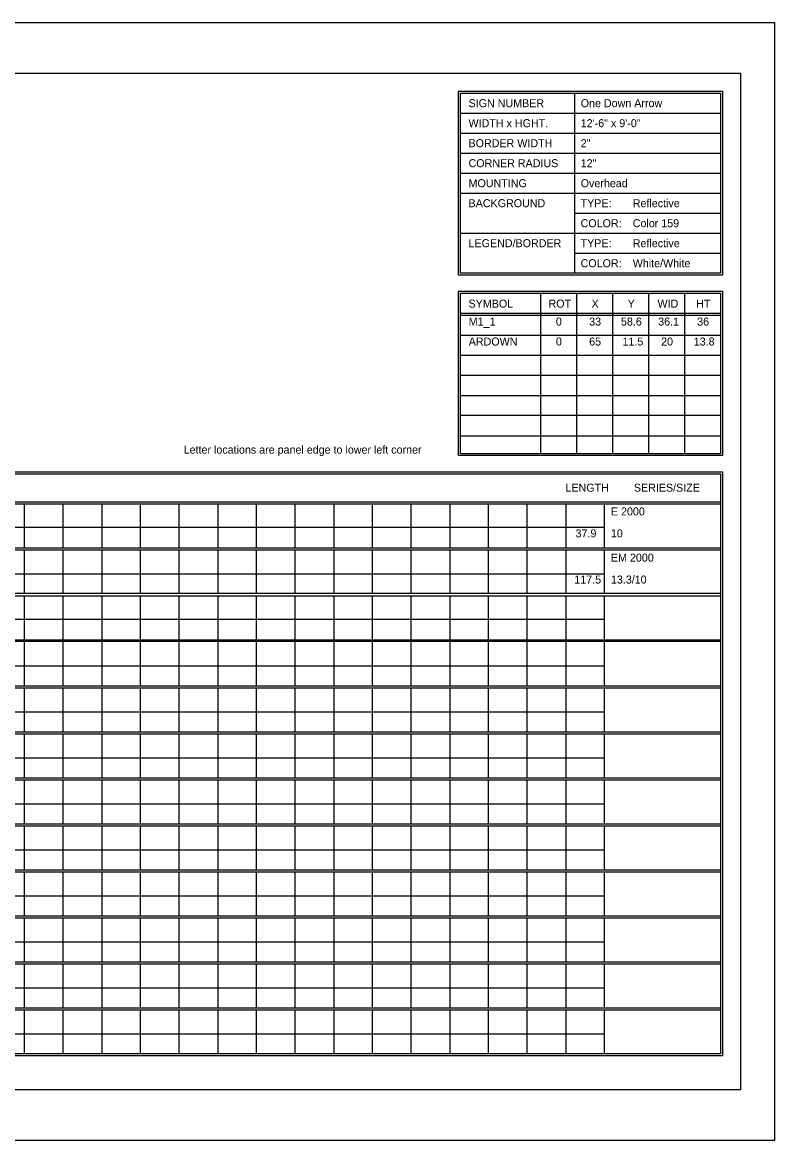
# Model space of a CAD drawing. Extents: x 1806251 to 1809821, y 414895 to 422886.
# Drawn here: x 1809679.34 to 1809684.89, y 415165.97 to 415174.23 of the extents above; entities that cross this region are included whole.
import ezdxf

# ---------------------------------------------------------------- set-up
doc = ezdxf.new("R2010")
doc.units = 0
doc.layers.add('GSSHT', color=7, linetype='Continuous')

msp = doc.modelspace()

# ---------------------------------------------------------------- linework, layer by layer
at = {"layer": 'GSSHT'}
for p, q in [((1809672.1349, 415174.2262), (1809684.8891, 415174.2262)), ((1809684.8891, 415174.2262), (1809684.8891, 415165.9725)), ((1809683.4126, 415173.7035), (1809683.4126, 415172.3747)), ((1809682.571, 415173.5559), (1809684.4905, 415173.5559)), ((1809682.571, 415173.4082), (1809684.4905, 415173.4082)), ((1809682.571, 415173.2606), (1809684.4905, 415173.2606)), ((1809682.571, 415173.1129), (1809684.4905, 415173.1129)), ((1809682.571, 415172.9653), (1809684.4905, 415172.9653)), ((1809683.4126, 415172.8176), (1809684.4905, 415172.8176)), ((1809682.571, 415172.67), (1809684.4905, 415172.67)), ((1809683.4126, 415172.5223), (1809684.4905, 415172.5223)), ((1809683.1616, 415172.227), (1809683.1616, 415171.0428)), ((1809683.4274, 415172.227), (1809683.4274, 415171.0428)), ((1809683.6931, 415172.227), (1809683.6931, 415171.0428)), ((1809683.9589, 415172.227), (1809683.9589, 415171.0428)), ((1809684.2247, 415172.227), (1809684.2247, 415171.0428)), ((1809682.571, 415172.0794), (1809684.4905, 415172.0794)), ((1809682.571, 415172.0646), (1809684.4905, 415172.0646)), ((1809682.571, 415171.9169), (1809684.4905, 415171.9169)), ((1809682.571, 415171.7693), (1809684.4905, 415171.7693)), ((1809682.571, 415171.6216), (1809684.4905, 415171.6216)), ((1809682.571, 415171.471), (1809684.4905, 415171.471)), ((1809682.571, 415171.3263), (1809684.4905, 415171.3263)), ((1809682.571, 415171.1757), (1809684.4905, 415171.1757)), ((1809672.7816, 415170.6885), (1809684.4905, 415170.6885)), ((1809672.7816, 415170.6737), (1809684.4905, 415170.6737)), ((1809679.3492, 415170.6737), (1809679.3492, 415170.3489)), ((1809679.6357, 415170.6737), (1809679.6357, 415170.3489)), ((1809679.9221, 415170.6737), (1809679.9221, 415170.3489)), ((1809680.2056, 415170.6737), (1809680.2056, 415170.3489)), ((1809680.492, 415170.6737), (1809680.492, 415170.3489)), ((1809680.7785, 415170.6737), (1809680.7785, 415170.3489)), ((1809681.062, 415170.6737), (1809681.062, 415170.3489)), ((1809681.3484, 415170.6737), (1809681.3484, 415170.3489)), ((1809681.6349, 415170.6737), (1809681.6349, 415170.3489)), ((1809681.9184, 415170.6737), (1809681.9184, 415170.3489)), ((1809682.2048, 415170.6737), (1809682.2048, 415170.3489)), ((1809682.4913, 415170.6737), (1809682.4913, 415170.3489)), ((1809682.7747, 415170.6737), (1809682.7747, 415170.3489)), ((1809683.0612, 415170.6737), (1809683.0612, 415170.3489)), ((1809683.3476, 415170.6737), (1809683.3476, 415170.3489)), ((1809683.6311, 415170.6737), (1809683.6311, 415170.3489)), ((1809672.7816, 415170.4995), (1809683.6311, 415170.4995)), ((1809672.7816, 415170.3489), (1809684.4905, 415170.3489)), ((1809672.7816, 415170.3341), (1809684.4905, 415170.3341)), ((1809679.3492, 415170.3341), (1809679.3492, 415170.0122)), ((1809679.6357, 415170.3341), (1809679.6357, 415170.0122)), ((1809679.9221, 415170.3341), (1809679.9221, 415170.0122)), ((1809680.2056, 415170.3341), (1809680.2056, 415170.0122)), ((1809680.492, 415170.3341), (1809680.492, 415170.0122)), ((1809680.7785, 415170.3341), (1809680.7785, 415170.0122)), ((1809681.062, 415170.3341), (1809681.062, 415170.0122)), ((1809681.3484, 415170.3341), (1809681.3484, 415170.0122)), ((1809681.6349, 415170.3341), (1809681.6349, 415170.0122)), ((1809681.9184, 415170.3341), (1809681.9184, 415170.0122)), ((1809682.2048, 415170.3341), (1809682.2048, 415170.0122)), ((1809682.4913, 415170.3341), (1809682.4913, 415170.0122)), ((1809682.7747, 415170.3341), (1809682.7747, 415170.0122)), ((1809683.0612, 415170.3341), (1809683.0612, 415170.0122)), ((1809683.3476, 415170.3341), (1809683.3476, 415170.0122)), ((1809683.6311, 415170.3341), (1809683.6311, 415170.0122)), ((1809672.7816, 415170.1569), (1809683.6311, 415170.1569)), ((1809672.7816, 415170.0122), (1809684.4905, 415170.0122)), ((1809672.7816, 415169.9945), (1809684.4905, 415169.9945)), ((1809679.3492, 415169.9945), (1809679.3492, 415169.6697)), ((1809679.6357, 415169.9945), (1809679.6357, 415169.6697)), ((1809679.9221, 415169.9945), (1809679.9221, 415169.6697)), ((1809680.2056, 415169.9945), (1809680.2056, 415169.6697)), ((1809680.492, 415169.9945), (1809680.492, 415169.6697)), ((1809680.7785, 415169.9945), (1809680.7785, 415169.6697)), ((1809681.062, 415169.9945), (1809681.062, 415169.6697)), ((1809681.3484, 415169.9945), (1809681.3484, 415169.6697)), ((1809681.6349, 415169.9945), (1809681.6349, 415169.6697)), ((1809681.9184, 415169.9945), (1809681.9184, 415169.6697)), ((1809682.2048, 415169.9945), (1809682.2048, 415169.6697)), ((1809682.4913, 415169.9945), (1809682.4913, 415169.6697)), ((1809682.7747, 415169.9945), (1809682.7747, 415169.6697)), ((1809683.0612, 415169.9945), (1809683.0612, 415169.6697)), ((1809683.3476, 415169.9945), (1809683.3476, 415169.6697)), ((1809683.6311, 415169.9945), (1809683.6311, 415169.6697)), ((1809672.7816, 415169.8203), (1809683.6311, 415169.8203)), ((1809672.7816, 415169.6697), (1809684.4905, 415169.6697)), ((1809672.7816, 415169.6579), (1809684.4905, 415169.6579)), ((1809679.3492, 415169.6579), (1809679.3492, 415169.3301)), ((1809679.6357, 415169.6579), (1809679.6357, 415169.3301)), ((1809679.9221, 415169.6579), (1809679.9221, 415169.3301)), ((1809680.2056, 415169.6579), (1809680.2056, 415169.3301)), ((1809680.492, 415169.6579), (1809680.492, 415169.3301)), ((1809680.7785, 415169.6579), (1809680.7785, 415169.3301)), ((1809681.062, 415169.6579), (1809681.062, 415169.3301)), ((1809681.3484, 415169.6579), (1809681.3484, 415169.3301)), ((1809681.6349, 415169.6579), (1809681.6349, 415169.3301)), ((1809681.9184, 415169.6579), (1809681.9184, 415169.3301)), ((1809682.2048, 415169.6579), (1809682.2048, 415169.3301)), ((1809682.4913, 415169.6579), (1809682.4913, 415169.3301)), ((1809682.7747, 415169.6579), (1809682.7747, 415169.3301)), ((1809683.0612, 415169.6579), (1809683.0612, 415169.3301)), ((1809683.3476, 415169.6579), (1809683.3476, 415169.3301)), ((1809683.6311, 415169.6579), (1809683.6311, 415169.3301)), ((1809672.7816, 415169.4777), (1809683.6311, 415169.4777)), ((1809672.7816, 415169.3301), (1809684.4905, 415169.3301)), ((1809672.7816, 415169.3153), (1809684.4905, 415169.3153)), ((1809679.3492, 415169.3153), (1809679.3492, 415168.9905)), ((1809679.6357, 415169.3153), (1809679.6357, 415168.9905)), ((1809679.9221, 415169.3153), (1809679.9221, 415168.9905)), ((1809680.2056, 415169.3153), (1809680.2056, 415168.9905)), ((1809680.492, 415169.3153), (1809680.492, 415168.9905)), ((1809680.7785, 415169.3153), (1809680.7785, 415168.9905)), ((1809681.062, 415169.3153), (1809681.062, 415168.9905)), ((1809681.3484, 415169.3153), (1809681.3484, 415168.9905)), ((1809681.6349, 415169.3153), (1809681.6349, 415168.9905)), ((1809681.9184, 415169.3153), (1809681.9184, 415168.9905)), ((1809682.2048, 415169.3153), (1809682.2048, 415168.9905)), ((1809682.4913, 415169.3153), (1809682.4913, 415168.9905)), ((1809682.7747, 415169.3153), (1809682.7747, 415168.9905)), ((1809683.0612, 415169.3153), (1809683.0612, 415168.9905)), ((1809683.3476, 415169.3153), (1809683.3476, 415168.9905)), ((1809683.6311, 415169.3153), (1809683.6311, 415168.9905)), ((1809672.7816, 415169.1381), (1809683.6311, 415169.1381)), ((1809672.7816, 415168.9905), (1809684.4905, 415168.9905)), ((1809672.7816, 415168.9757), (1809684.4905, 415168.9757)), ((1809679.3492, 415168.9757), (1809679.3492, 415168.6509)), ((1809679.6357, 415168.9757), (1809679.6357, 415168.6509)), ((1809679.9221, 415168.9757), (1809679.9221, 415168.6509)), ((1809680.2056, 415168.9757), (1809680.2056, 415168.6509)), ((1809680.492, 415168.9757), (1809680.492, 415168.6509)), ((1809680.7785, 415168.9757), (1809680.7785, 415168.6509)), ((1809681.062, 415168.9757), (1809681.062, 415168.6509)), ((1809681.3484, 415168.9757), (1809681.3484, 415168.6509)), ((1809681.6349, 415168.9757), (1809681.6349, 415168.6509)), ((1809681.9184, 415168.9757), (1809681.9184, 415168.6509)), ((1809682.2048, 415168.9757), (1809682.2048, 415168.6509)), ((1809682.4913, 415168.9757), (1809682.4913, 415168.6509)), ((1809682.7747, 415168.9757), (1809682.7747, 415168.6509)), ((1809683.0612, 415168.9757), (1809683.0612, 415168.6509)), ((1809683.3476, 415168.9757), (1809683.3476, 415168.6509)), ((1809683.6311, 415168.9757), (1809683.6311, 415168.6509)), ((1809672.7816, 415168.7985), (1809683.6311, 415168.7985)), ((1809672.7816, 415168.6509), (1809684.4905, 415168.6509)), ((1809672.7816, 415168.6361), (1809684.4905, 415168.6361)), ((1809679.3492, 415168.6361), (1809679.3492, 415168.3113)), ((1809679.6357, 415168.6361), (1809679.6357, 415168.3113)), ((1809679.9221, 415168.6361), (1809679.9221, 415168.3113)), ((1809680.2056, 415168.6361), (1809680.2056, 415168.3113)), ((1809680.492, 415168.6361), (1809680.492, 415168.3113)), ((1809680.7785, 415168.6361), (1809680.7785, 415168.3113)), ((1809681.062, 415168.6361), (1809681.062, 415168.3113)), ((1809681.3484, 415168.6361), (1809681.3484, 415168.3113)), ((1809681.6349, 415168.6361), (1809681.6349, 415168.3113)), ((1809681.9184, 415168.6361), (1809681.9184, 415168.3113)), ((1809682.2048, 415168.6361), (1809682.2048, 415168.3113)), ((1809682.4913, 415168.6361), (1809682.4913, 415168.3113)), ((1809682.7747, 415168.6361), (1809682.7747, 415168.3113)), ((1809683.0612, 415168.6361), (1809683.0612, 415168.3113)), ((1809683.3476, 415168.6361), (1809683.3476, 415168.3113)), ((1809683.6311, 415168.6361), (1809683.6311, 415168.3113)), ((1809672.7816, 415168.4589), (1809683.6311, 415168.4589)), ((1809672.7816, 415168.3113), (1809684.4905, 415168.3113)), ((1809672.7816, 415168.2965), (1809684.4905, 415168.2965)), ((1809679.3492, 415168.2965), (1809679.3492, 415167.9717)), ((1809679.6357, 415168.2965), (1809679.6357, 415167.9717)), ((1809679.9221, 415168.2965), (1809679.9221, 415167.9717)), ((1809680.2056, 415168.2965), (1809680.2056, 415167.9717)), ((1809680.492, 415168.2965), (1809680.492, 415167.9717)), ((1809680.7785, 415168.2965), (1809680.7785, 415167.9717)), ((1809681.062, 415168.2965), (1809681.062, 415167.9717)), ((1809681.3484, 415168.2965), (1809681.3484, 415167.9717)), ((1809681.6349, 415168.2965), (1809681.6349, 415167.9717)), ((1809681.9184, 415168.2965), (1809681.9184, 415167.9717)), ((1809682.2048, 415168.2965), (1809682.2048, 415167.9717)), ((1809682.4913, 415168.2965), (1809682.4913, 415167.9717)), ((1809682.7747, 415168.2965), (1809682.7747, 415167.9717)), ((1809683.0612, 415168.2965), (1809683.0612, 415167.9717)), ((1809683.3476, 415168.2965), (1809683.3476, 415167.9717)), ((1809683.6311, 415168.2965), (1809683.6311, 415167.9717)), ((1809672.7816, 415168.1193), (1809683.6311, 415168.1193)), ((1809672.7816, 415167.9717), (1809684.4905, 415167.9717)), ((1809672.7816, 415167.9569), (1809684.4905, 415167.9569)), ((1809679.3492, 415167.9569), (1809679.3492, 415167.6321)), ((1809679.6357, 415167.9569), (1809679.6357, 415167.6321)), ((1809679.9221, 415167.9569), (1809679.9221, 415167.6321)), ((1809680.2056, 415167.9569), (1809680.2056, 415167.6321)), ((1809680.492, 415167.9569), (1809680.492, 415167.6321)), ((1809680.7785, 415167.9569), (1809680.7785, 415167.6321)), ((1809681.062, 415167.9569), (1809681.062, 415167.6321)), ((1809681.3484, 415167.9569), (1809681.3484, 415167.6321)), ((1809681.6349, 415167.9569), (1809681.6349, 415167.6321)), ((1809681.9184, 415167.9569), (1809681.9184, 415167.6321)), ((1809682.2048, 415167.9569), (1809682.2048, 415167.6321)), ((1809682.4913, 415167.9569), (1809682.4913, 415167.6321)), ((1809682.7747, 415167.9569), (1809682.7747, 415167.6321)), ((1809683.0612, 415167.9569), (1809683.0612, 415167.6321)), ((1809683.3476, 415167.9569), (1809683.3476, 415167.6321)), ((1809683.6311, 415167.9569), (1809683.6311, 415167.6321)), ((1809672.7816, 415167.7797), (1809683.6311, 415167.7797)), ((1809672.7816, 415167.6321), (1809684.4905, 415167.6321)), ((1809672.7816, 415167.6173), (1809684.4905, 415167.6173)), ((1809679.3492, 415167.6173), (1809679.3492, 415167.2925)), ((1809679.6357, 415167.6173), (1809679.6357, 415167.2925)), ((1809679.9221, 415167.6173), (1809679.9221, 415167.2925)), ((1809680.2056, 415167.6173), (1809680.2056, 415167.2925)), ((1809680.492, 415167.6173), (1809680.492, 415167.2925)), ((1809680.7785, 415167.6173), (1809680.7785, 415167.2925)), ((1809681.062, 415167.6173), (1809681.062, 415167.2925)), ((1809681.3484, 415167.6173), (1809681.3484, 415167.2925)), ((1809681.6349, 415167.6173), (1809681.6349, 415167.2925)), ((1809681.9184, 415167.6173), (1809681.9184, 415167.2925)), ((1809682.2048, 415167.6173), (1809682.2048, 415167.2925)), ((1809682.4913, 415167.6173), (1809682.4913, 415167.2925)), ((1809682.7747, 415167.6173), (1809682.7747, 415167.2925)), ((1809683.0612, 415167.6173), (1809683.0612, 415167.2925)), ((1809683.3476, 415167.6173), (1809683.3476, 415167.2925)), ((1809683.6311, 415167.6173), (1809683.6311, 415167.2925)), ((1809672.7816, 415167.4401), (1809683.6311, 415167.4401)), ((1809672.7816, 415167.2925), (1809684.4905, 415167.2925)), ((1809672.7816, 415167.2777), (1809684.4905, 415167.2777)), ((1809679.3492, 415167.2777), (1809679.3492, 415166.9529)), ((1809679.6357, 415167.2777), (1809679.6357, 415166.9529)), ((1809679.9221, 415167.2777), (1809679.9221, 415166.9529)), ((1809680.2056, 415167.2777), (1809680.2056, 415166.9529)), ((1809680.492, 415167.2777), (1809680.492, 415166.9529)), ((1809680.7785, 415167.2777), (1809680.7785, 415166.9529)), ((1809681.062, 415167.2777), (1809681.062, 415166.9529)), ((1809681.3484, 415167.2777), (1809681.3484, 415166.9529)), ((1809681.6349, 415167.2777), (1809681.6349, 415166.9529)), ((1809681.9184, 415167.2777), (1809681.9184, 415166.9529)), ((1809682.2048, 415167.2777), (1809682.2048, 415166.9529)), ((1809682.4913, 415167.2777), (1809682.4913, 415166.9529)), ((1809682.7747, 415167.2777), (1809682.7747, 415166.9529)), ((1809683.0612, 415167.2777), (1809683.0612, 415166.9529)), ((1809683.3476, 415167.2777), (1809683.3476, 415166.9529)), ((1809683.6311, 415167.2777), (1809683.6311, 415166.9529)), ((1809672.7816, 415167.1005), (1809683.6311, 415167.1005)), ((1809672.7816, 415166.9529), (1809684.4905, 415166.9529)), ((1809672.7816, 415166.9381), (1809684.4905, 415166.9381)), ((1809679.3492, 415166.9381), (1809679.3492, 415166.6133)), ((1809679.6357, 415166.9381), (1809679.6357, 415166.6133)), ((1809679.9221, 415166.9381), (1809679.9221, 415166.6133)), ((1809680.2056, 415166.9381), (1809680.2056, 415166.6133)), ((1809680.492, 415166.9381), (1809680.492, 415166.6133)), ((1809680.7785, 415166.9381), (1809680.7785, 415166.6133)), ((1809681.062, 415166.9381), (1809681.062, 415166.6133)), ((1809681.3484, 415166.9381), (1809681.3484, 415166.6133)), ((1809681.6349, 415166.9381), (1809681.6349, 415166.6133)), ((1809681.9184, 415166.9381), (1809681.9184, 415166.6133)), ((1809682.2048, 415166.9381), (1809682.2048, 415166.6133)), ((1809682.4913, 415166.9381), (1809682.4913, 415166.6133)), ((1809682.7747, 415166.9381), (1809682.7747, 415166.6133)), ((1809683.0612, 415166.9381), (1809683.0612, 415166.6133)), ((1809683.3476, 415166.9381), (1809683.3476, 415166.6133)), ((1809683.6311, 415166.9381), (1809683.6311, 415166.6133)), ((1809672.7816, 415166.7609), (1809683.6311, 415166.7609)), ((1809684.8891, 415165.9725), (1809672.1349, 415165.9725))]:
    msp.add_line(p, q, dxfattribs=at)
for points in [[(1809672.634, 415173.8512), (1809684.6381, 415173.8512), (1809684.6381, 415166.3475), (1809672.634, 415166.3475)], [(1809682.5562, 415173.7183), (1809684.5052, 415173.7183), (1809684.5052, 415172.3599), (1809682.5562, 415172.3599)], [(1809682.571, 415173.7035), (1809684.4905, 415173.7035), (1809684.4905, 415172.3747), (1809682.571, 415172.3747)], [(1809682.5562, 415172.2418), (1809684.5052, 415172.2418), (1809684.5052, 415171.0281), (1809682.5562, 415171.0281)], [(1809682.571, 415172.227), (1809684.4905, 415172.227), (1809684.4905, 415171.0428), (1809682.571, 415171.0428)], [(1809672.7669, 415170.91), (1809684.5052, 415170.91), (1809684.5052, 415166.5985), (1809672.7669, 415166.5985)], [(1809672.7816, 415170.8952), (1809684.4905, 415170.8952), (1809684.4905, 415166.6133), (1809672.7816, 415166.6133)]]:
    msp.add_lwpolyline(points, close=True, dxfattribs=at)

# ---------------------------------------------------------------- texts
for s, height, p in [('SIGN NUMBER', 0.059055, (1809682.63, 415173.6002)), ('One Down Arrow', 0.059055, (1809683.4579, 415173.6001)), ('WIDTH x HGHT.', 0.059055, (1809682.63, 415173.4525)), ('12\'-6" x 9\'-0"', 0.059055, (1809683.4579, 415173.4524)), ('BORDER WIDTH', 0.059055, (1809682.63, 415173.3049)), ('2"', 0.05906, (1809683.4579, 415173.3048)), ('CORNER RADIUS', 0.059055, (1809682.63, 415173.1572)), ('12"', 0.05906, (1809683.4579, 415173.1571)), ('MOUNTING', 0.05906, (1809682.63, 415173.0096)), ('Overhead', 0.05906, (1809683.4579, 415173.0095)), ('BACKGROUND', 0.05906, (1809682.63, 415172.8619)), ('TYPE:', 0.05906, (1809683.4569, 415172.8619)), ('Reflective', 0.05906, (1809683.8418, 415172.8619)), ('COLOR:', 0.05906, (1809683.4569, 415172.7143)), ('Color 159', 0.05906, (1809683.8418, 415172.7142)), ('LEGEND/BORDER', 0.059055, (1809682.63, 415172.5666)), ('TYPE:', 0.05906, (1809683.4569, 415172.5666)), ('Reflective', 0.05906, (1809683.8418, 415172.5666)), ('COLOR:', 0.05906, (1809683.4569, 415172.419)), ('White/White', 0.059055, (1809683.8418, 415172.419)), ('SYMBOL', 0.05906, (1809682.63, 415172.1207)), ('ROT', 0.05906, (1809683.22, 415172.1207)), ('X', 0.0591, (1809683.538, 415172.1207)), ('Y', 0.0591, (1809683.8041, 415172.1207)), ('WID', 0.05906, (1809684.0246, 415172.1207)), ('HT', 0.05906, (1809684.3102, 415172.1207)), ('M1_1', 0.05906, (1809682.6312, 415171.9883)), ('0', 0.0591, (1809683.2748, 415171.9883)), ('33', 0.05906, (1809683.5203, 415171.9883)), ('58.6', 0.05906, (1809683.7548, 415171.9883)), ('36.1', 0.05906, (1809684.0298, 415171.9883)), ('36', 0.05906, (1809684.3173, 415171.9883)), ('ARDOWN', 0.05906, (1809682.6312, 415171.841)), ('0', 0.0591, (1809683.2748, 415171.841)), ('65', 0.05906, (1809683.5203, 415171.841)), ('11.5', 0.05906, (1809683.7663, 415171.841)), ('20', 0.05906, (1809684.0513, 415171.841)), ('13.8', 0.05906, (1809684.2923, 415171.841)), ('Letter locations are panel edge to lower left corner', 0.059055, (1809680.5272, 415171.043)), ('LENGTH', 0.05906, (1809683.345, 415170.7623)), ('SERIES/SIZE', 0.059061, (1809683.8502, 415170.7623)), ('E 2000', 0.05906, (1809683.6809, 415170.5871)), ('37.9', 0.05906, (1809683.4198, 415170.4253)), ('10', 0.05906, (1809683.6809, 415170.4253)), ('EM 2000', 0.05906, (1809683.6809, 415170.246)), ('117.5', 0.05906, (1809683.4108, 415170.0842)), ('13.3/10', 0.05906, (1809683.6809, 415170.0842))]:
    msp.add_text(s, height=height, dxfattribs=at).set_placement(p)

doc.saveas('drawing.dxf')
